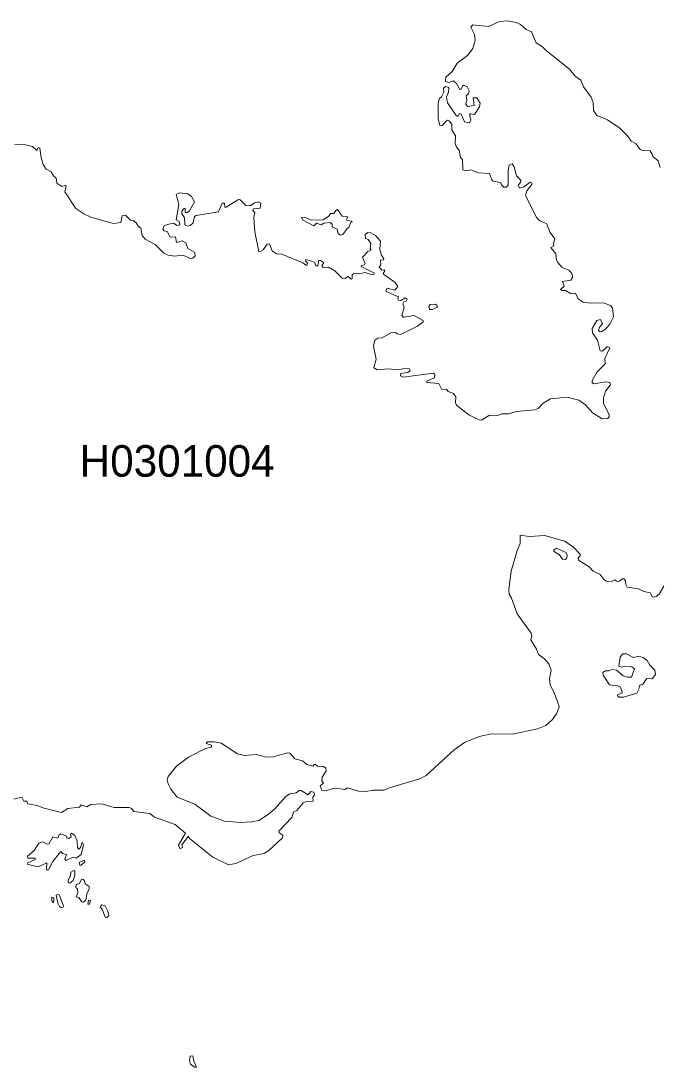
# Model space of a CAD drawing. Extents: x 369010 to 739155, y 6377141 to 6616555.
# Drawn here: x 374391 to 376411, y 6471406 to 6474718 of the extents above; entities that cross this region are included whole.
import ezdxf
from ezdxf.enums import TextEntityAlignment as Align

# ---------------------------------------------------------------- set-up
doc = ezdxf.new("R2010")
doc.units = 0
doc.header["$LTSCALE"] = 40
doc.layers.add('1', color=7, linetype='Continuous', lineweight=13)
doc.layers.add('2', color=7, linetype='Continuous')

msp = doc.modelspace()

# ---------------------------------------------------------------- linework, layer by layer
at = {"layer": '1'}
for points in [[(376007.72, 6474683.25), (375990.83, 6474690.53), (375972.3, 6474706.75), (375959.06, 6474712.71), (375932.58, 6474718.01), (375906.1, 6474716.68), (375871.01, 6474700.13), (375822.02, 6474705.76), (375815.07, 6474697.82), (375827.32, 6474675.31), (375829.3, 6474656.77), (375821.36, 6474630.95), (375804.81, 6474608.11), (375772.37, 6474584.28), (375756.48, 6474557.8), (375736.29, 6474539.59), (375735.3, 6474526.02), (375745.89, 6474523.37), (375759.46, 6474528.34), (375769.39, 6474520.4), (375780.98, 6474501.2), (375784.95, 6474502.19), (375789.91, 6474513.11), (375795.21, 6474514.11), (375803.48, 6474509.8), (375809.77, 6474497.22), (375808.12, 6474487.29), (375800.84, 6474481.34), (375802.82, 6474468.1), (375799.18, 6474454.19), (375804.81, 6474447.24), (375825.99, 6474449.89), (375822.35, 6474475.05), (375834.6, 6474475.05), (375844.86, 6474458.17), (375842.21, 6474446.25), (375826.99, 6474421.76), (375814.41, 6474423.74), (375811.1, 6474420.43), (375815.07, 6474405.2), (375811.1, 6474395.94), (375794.88, 6474398.92), (375784.62, 6474423.08), (375778.99, 6474425.4), (375774.36, 6474415.8), (375768.4, 6474418.45), (375741.92, 6474459.16), (375738.61, 6474477.36), (375744.9, 6474492.92), (375745.23, 6474504.84), (375743.57, 6474508.48), (375736.62, 6474510.13), (375728.68, 6474505.17), (375729.34, 6474492.26), (375722.06, 6474477.7), (375715.1, 6474471.08), (375711.46, 6474455.52), (375712.13, 6474407.85), (375716.76, 6474388.32), (375724.37, 6474386.67), (375739.93, 6474403.88), (375747.21, 6474402.23), (375754.83, 6474391.3), (375755.49, 6474373.76), (375766.41, 6474354.23), (375765.75, 6474330.4), (375769.72, 6474318.81), (375778.33, 6474309.21), (375782.63, 6474285.38), (375788.59, 6474279.42), (375789.91, 6474246.32), (375799.51, 6474243.67), (375817.39, 6474246.32), (375837.25, 6474237.38), (375874.32, 6474235.4), (375881.93, 6474214.88), (375886.24, 6474211.23), (375910.4, 6474206.6), (375912.39, 6474199.32), (375920, 6474192.04), (375927.94, 6474191.37), (375933.57, 6474199.32), (375933.57, 6474245.66), (375936.88, 6474261.55), (375946.15, 6474265.19), (375952.77, 6474255.92), (375959.72, 6474227.45), (375973.95, 6474214.21), (375972.3, 6474206.6), (375965.35, 6474198.32), (375969.32, 6474188.39), (375983.55, 6474192.37), (376003.41, 6474207.26), (376008.71, 6474205.94), (376008.05, 6474199.98), (375992.16, 6474180.12)], [(376414.69, 6474253.93), (376408.07, 6474274.79), (376391.19, 6474288.36), (376389.86, 6474295.97), (376382.58, 6474306.56), (376358.75, 6474307.56), (376351.8, 6474311.53), (376338.23, 6474329.07), (376322.67, 6474337.02), (376311.75, 6474353.9), (376287.25, 6474378.72), (376247.53, 6474404.54), (376213.77, 6474418.78), (376203.18, 6474434.66), (376202.51, 6474460.15), (376196.22, 6474477.03), (376172.06, 6474509.8), (376163.79, 6474529.99), (376145.58, 6474543.24), (376128.37, 6474563.76), (376053.39, 6474624), (376042.47, 6474635.92), (376022.61, 6474648.16), (376007.72, 6474683.25)], [(375186.65, 6473989.79), (375178.21, 6474012.46), (375170.6, 6474011.14), (375157.36, 6473993.43), (375150.74, 6473988.8), (375143.95, 6473988.47), (375131.04, 6474050.03), (375128.39, 6474096.21), (375131.37, 6474111.93), (375125.08, 6474117.56), (375127.4, 6474123.19), (375148.25, 6474124.84), (375150.74, 6474141.56), (375142.3, 6474145.2), (375130.71, 6474142.55), (375116.64, 6474132.79), (375103.4, 6474133.45), (375085.36, 6474151.82), (375080.07, 6474152.81), (375040.84, 6474128.81), (375036.87, 6474128.81), (375035.88, 6474140.89), (375027.93, 6474141.56), (375016.18, 6474113.92), (374945.35, 6474101.84), (374940.05, 6474098.53), (374935.75, 6474078.67), (374926.81, 6474070.22), (374918.37, 6474067.91), (374910.09, 6474073.04), (374908.44, 6474094.22), (374900.16, 6474108.62), (374900.49, 6474115.57), (374907.78, 6474123.85), (374910.42, 6474123.85), (374910.42, 6474111.6), (374915.72, 6474110.94), (374924.66, 6474116.57), (374940.71, 6474144.87), (374931.11, 6474162.41), (374919.69, 6474171.18), (374893.21, 6474174.16), (374882.45, 6474168.7), (374891.39, 6474137.42), (374882.79, 6474088.26), (374892.22, 6474083.3), (374893.87, 6474072.54), (374886.1, 6474070.56), (374874.51, 6474077.67), (374853.82, 6474073.37), (374844.22, 6474069.23), (374840.25, 6474059.3), (374844.22, 6474054.01), (374854.48, 6474051.69), (374863.92, 6474033.65), (374880.47, 6474034.97), (374883.78, 6474017.1), (374901.49, 6474022.06), (374912.74, 6474015.44), (374919.03, 6473998.06), (374941.04, 6473984.82), (374943.03, 6473974.07), (374935.08, 6473966.78), (374928.13, 6473966.45), (374903.14, 6473976.22), (374876.83, 6473973.74), (374857.13, 6473976.88), (374843.89, 6473983.17), (374816.25, 6474010.15), (374783.98, 6474027.03), (374775.04, 6474038.28), (374771.07, 6474061.62), (374762.3, 6474067.91), (374756.01, 6474079), (374746.08, 6474086.61), (374737.8, 6474087.27), (374722.08, 6474103.49), (374711.82, 6474101.5), (374707.52, 6474079.66), (374684.51, 6474076.35), (374612.02, 6474097.2), (374589.68, 6474107.63), (374564.69, 6474124.51), (374530.1, 6474176.81), (374534.73, 6474195.01), (374531.09, 6474197), (374520.17, 6474193.36), (374504.44, 6474204.78), (374502.13, 6474220.67), (374493.85, 6474227.95), (374487.23, 6474240.03), (374471.18, 6474248.64), (374461.91, 6474263.53), (374454.96, 6474285.21), (374450.65, 6474315.17), (374445.69, 6474317.49), (374441.55, 6474308.22), (374427.98, 6474320.14), (374405.31, 6474325.76), (374371.71, 6474326.42)], [(375992.16, 6474180.12), (375988.85, 6474166.38), (376023.6, 6474095.55), (376033.2, 6474085.29), (376054.39, 6474076.35), (376066.3, 6474048.54), (376081.53, 6474028.02), (376076.57, 6474014.12), (376078.55, 6474006.51), (376068.29, 6474000.55), (376084.18, 6473980.36), (376086.5, 6473960.83), (376090.47, 6473953.21), (376104.04, 6473937.99), (376125.39, 6473929.05), (376132.67, 6473922.1), (376136.97, 6473912.17), (376137.31, 6473905.88), (376131.35, 6473897.27), (376105.86, 6473892.64), (376110.82, 6473878.9), (376099.4, 6473867.81), (376104.04, 6473864.17), (376114.63, 6473865.17), (376131.02, 6473854.9), (376146.9, 6473856.23), (376154.85, 6473838.35), (376171.4, 6473827.76), (376195.23, 6473824.45), (376234.95, 6473825.78), (376257.79, 6473816.84), (376263.75, 6473809.56), (376267.06, 6473781.75), (376255.14, 6473757.92), (376241.57, 6473742.36), (376228.33, 6473734.09), (376222.37, 6473734.42), (376219.73, 6473738.06), (376222.71, 6473748.98), (376231.64, 6473759.57), (376226.02, 6473772.81), (376214.1, 6473769.5), (376199.53, 6473744.35), (376200.53, 6473730.44), (376216.75, 6473706.94), (376225.02, 6473673.84), (376231.97, 6473672.85), (376247.2, 6473687.74), (376255.48, 6473682.78), (376239.59, 6473649.02), (376240.91, 6473632.14), (376215.09, 6473606.98), (376199.2, 6473579.67), (376199.87, 6473572.06), (376204.5, 6473569.41), (376241.57, 6473576.03), (376255.48, 6473573.71), (376257.79, 6473566.43), (376241.9, 6473545.58), (376235.61, 6473524.39), (376235.61, 6473508.5), (376253.16, 6473470.77), (376252.83, 6473466.14), (376248.86, 6473459.18), (376230.98, 6473458.85), (376200.86, 6473477.39), (376178.02, 6473502.55), (376157.5, 6473517.44), (376120.42, 6473526.71), (376067.63, 6473522.08), (376043.8, 6473507.51), (376028.57, 6473490.63), (376017.98, 6473486.66), (375959.72, 6473481.36), (375934.56, 6473474.08), (375913.38, 6473474.41), (375900.14, 6473468.78), (375874.65, 6473470.44), (375849.16, 6473454.55), (375841.22, 6473455.21), (375809.44, 6473471.1), (375770.05, 6473502.21), (375767.07, 6473508.84), (375767.4, 6473528.03), (375760.45, 6473538.96), (375743.9, 6473544.58), (375738.28, 6473552.86), (375723.71, 6473551.54), (375714.11, 6473570.73), (375676.05, 6473573.71), (375676.38, 6473577.68), (375700.21, 6473588.28), (375700.87, 6473597.71), (375696.57, 6473603.17), (375601.4, 6473590.59), (375592.47, 6473594.07), (375593.46, 6473601.52), (375614.48, 6473604.99), (375623.25, 6473610.62), (375620.11, 6473617.24)], [(375620.11, 6473617.24), (375600.24, 6473616.74), (375584.85, 6473613.1), (375553.9, 6473617.07), (375518.32, 6473613.43), (375508.72, 6473620.38), (375515.67, 6473647.69), (375507.4, 6473689.07), (375511.37, 6473707.27), (375520.97, 6473713.89), (375534.21, 6473714.89), (375561.52, 6473730.94), (375577.9, 6473731.6), (375582.54, 6473727.3), (375592.8, 6473725.65), (375604.22, 6473730.61), (375646.59, 6473751.63), (375664.79, 6473765.86), (375664.13, 6473769.83), (375634.67, 6473785.72), (375605.71, 6473780.76), (375600.74, 6473780.43), (375596.44, 6473785.89), (375603.72, 6473810.55), (375600.41, 6473822.13), (375603.06, 6473828.59), (375610.34, 6473830.74), (375613.98, 6473837.53), (375607.53, 6473841.33), (375594.12, 6473833.39), (375586.67, 6473833.88), (375584.36, 6473838.35), (375586.18, 6473844.97), (375546.95, 6473861.69), (375545.96, 6473864.67), (375550.92, 6473871.62), (375574.92, 6473865.33), (375584.19, 6473877.58), (375576.25, 6473889.66), (375538.35, 6473915.97), (375537.35, 6473918.95), (375542.98, 6473927.23), (375539.34, 6473929.88), (375533.22, 6473928.88), (375525.27, 6473939.81), (375529.91, 6473945.93), (375529.57, 6473961.16), (375538.35, 6473961.49), (375540.33, 6473964.47), (375532.55, 6473976.88), (375527.26, 6473994.75), (375529.24, 6474021.07), (375513.36, 6474038.94), (375498.63, 6474047.72), (375488.7, 6474048.05), (375480.75, 6474042.42), (375481.41, 6474029.68), (375490.35, 6474025.7), (375498.63, 6474013.46), (375496.31, 6473997.73), (375499.62, 6473992.44), (375488.7, 6473988.13), (375471.81, 6473969.76), (375481.08, 6473949.9), (375479.1, 6473945.93), (375468.67, 6473944.11), (375468.34, 6473941.13), (375508.72, 6473920.28), (375509.38, 6473916.64), (375503.43, 6473914.65), (375480.75, 6473921.27), (375459.07, 6473916.97), (375444.51, 6473917.96), (375439.87, 6473914.32), (375439.21, 6473902.57), (375436.4, 6473900.91), (375426.13, 6473909.19), (375417.53, 6473902.24), (375407.6, 6473903.56), (375384.76, 6473926.73), (375364.9, 6473938.48), (375348.02, 6473937.82), (375343.38, 6473944.11), (375349.34, 6473949.9), (375348.68, 6473952.88), (375339.25, 6473959.83), (375334.28, 6473960.5), (375331.3, 6473943.12), (375325.01, 6473942.79), (375321.04, 6473951.89), (375314.42, 6473956.52), (375292.74, 6473962.48), (375291.75, 6473958.18), (375297.7, 6473950.9), (375296.71, 6473944.94), (375292.74, 6473944.94), (375283.14, 6473951.89), (375217.27, 6473979.2), (375200.55, 6473980.85), (375186.65, 6473989.79)], [(374941.7, 6472238.59), (374885.76, 6472260.6), (374865.57, 6472285.93), (374856.8, 6472302.81), (374854.15, 6472316.21), (374857.46, 6472325.81), (374883.12, 6472359.08), (374921.02, 6472387.38), (374975.63, 6472414.36), (374994, 6472419.32), (374994, 6472425.61), (374976.96, 6472431.24), (374981.26, 6472435.87), (375002.61, 6472436.04), (375024.95, 6472432.23), (375077.09, 6472397.64), (375098.77, 6472393.01), (375137, 6472396.32), (375167.95, 6472387.71), (375190.95, 6472388.7), (375234.15, 6472400.95), (375242.09, 6472400.62), (375258.15, 6472382.08), (375282.48, 6472375.79), (375296.38, 6472364.04), (375315.74, 6472359.08), (375319.72, 6472364.04), (375323.69, 6472364.04), (375329.98, 6472359.41), (375349.01, 6472357.42), (375356.62, 6472352.46), (375357.62, 6472343.85), (375345.04, 6472324.16), (375344.04, 6472312.57), (375349.01, 6472304.63), (375338.25, 6472296.52), (375343.38, 6472283.28), (375353.31, 6472280.96), (375385.92, 6472288.91), (375416.87, 6472285.26), (375424.81, 6472290.56), (375459.73, 6472279.31), (375483.4, 6472278.64), (375505.08, 6472283.28), (375541.33, 6472283.28), (375556.88, 6472290.23), (375653.87, 6472318.53), (375673.73, 6472329.45), (375762.44, 6472410.55), (375794.88, 6472433.72), (375841.22, 6472452.42), (375880.94, 6472461.03), (375947.14, 6472460.37), (376026.58, 6472476.92), (376053.06, 6472487.18), (376073.59, 6472507.04), (376087.82, 6472526.9), (376094.44, 6472548.08), (376079.21, 6472591.78), (376066.3, 6472614.95), (376063.99, 6472635.47), (376069.28, 6472662.61), (376062, 6472683.14), (376048.43, 6472698.69), (376029.56, 6472711.93), (376023.27, 6472729.81), (376004.74, 6472759.27), (376008.38, 6472770.52), (376006.06, 6472779.79), (375962.37, 6472840.7), (375944.49, 6472890.35), (375936.88, 6472903.59), (375935.22, 6472918.15), (375942.84, 6472976.41), (375962.04, 6473041.78), (375971.64, 6473063.63), (375971.97, 6473090.11), (376000.1, 6473086.47), (376049.75, 6473089.12), (376111.82, 6473071.57), (376139.62, 6473053.7), (376161.47, 6473029.54), (376161.8, 6473024.9), (376155.51, 6473017.95), (376156.5, 6473010.67), (376190.27, 6472989.65), (376202.84, 6472976.74), (376223.7, 6472966.48), (376236.61, 6472949.93), (376244.88, 6472944.3), (376260.77, 6472943.31), (376271.03, 6472948.6), (376276.66, 6472944.3), (376284.27, 6472943.97), (376294.2, 6472951.58), (376299.5, 6472951.91), (376304.8, 6472945.96), (376305.46, 6472934.04), (376310.09, 6472926.1), (376346.17, 6472920.14)], [(376346.17, 6472920.14), (376363.38, 6472911.53), (376382.91, 6472907.56), (376388.87, 6472895.64), (376393.17, 6472894.32), (376402.44, 6472895.64), (376411.05, 6472903.59), (376425.94, 6472928.41)], [(374369.06, 6472254.65), (374393.39, 6472260.6), (374400.34, 6472248.69), (374409.28, 6472247.69), (374411.76, 6472240.25), (374442.88, 6472234.29), (374460.58, 6472226.68), (374519.83, 6472212.11), (374539.53, 6472225.02), (374576.44, 6472229.32), (374581.73, 6472236.27), (374599.61, 6472230.32), (374612.02, 6472237.6), (374647.6, 6472239.92), (374685.84, 6472228), (374733.17, 6472227.67), (374740.78, 6472225.35), (374748.23, 6472215.92), (374799.04, 6472209.63), (374814.27, 6472197.71), (374879.47, 6472174.05), (374912.08, 6472147.07), (374889.74, 6472109.17), (374894.87, 6472097.42), (374902.65, 6472101.72), (374900.83, 6472109.83), (374921.35, 6472137.8), (374925.15, 6472130.52), (374998.64, 6472070.94), (375048.12, 6472046.94), (375071.13, 6472050.91), (375125.74, 6472076.56), (375160.67, 6472082.19), (375175.89, 6472092.29), (375218.92, 6472132.5), (375219.92, 6472140.45), (375208.17, 6472148.23), (375207.5, 6472152.86), (375248.55, 6472196.06), (375253.51, 6472214.1), (375264.77, 6472219.06), (375284.79, 6472242.89), (375291.75, 6472246.04), (375316.07, 6472247.86), (375315.41, 6472260.6), (375320.38, 6472266.89), (375318.72, 6472276.16), (375309.29, 6472278.31), (375300.02, 6472268.22), (375277.84, 6472281.62), (375271.72, 6472281.95), (375262.45, 6472274.84), (375242.43, 6472271.53), (375228.85, 6472261.6), (375193.27, 6472222.7), (375170.27, 6472203.34), (375144.28, 6472187.45), (375122.43, 6472182.49), (375086.19, 6472180.83), (375035.55, 6472185.13), (374992.02, 6472200.69), (374941.7, 6472238.59)]]:
    msp.add_lwpolyline(points, dxfattribs=at)
for points in [[(375403.13, 6474039.44), (375410.41, 6474041.43), (375423.32, 6474061.12), (375428.95, 6474063.94), (375433.91, 6474079.16), (375439.87, 6474081.48), (375437.55, 6474084.62), (375423.82, 6474086.11), (375421.5, 6474090.25), (375425.64, 6474098.03), (375408.09, 6474100.35), (375393.36, 6474121.2), (375387.41, 6474118.39), (375381.95, 6474108.29), (375371.19, 6474108.29), (375365.73, 6474100.35), (375347.35, 6474088.76), (375310.45, 6474086.94), (375288.27, 6474096.71), (375279.5, 6474095.38), (375282.31, 6474088.43), (375318.72, 6474069.07), (375327, 6474077.84), (375341.4, 6474072.21), (375349.67, 6474077.84), (375369.86, 6474079.66), (375376.32, 6474074.53), (375376.32, 6474065.76), (375392.04, 6474059.3), (375395.19, 6474045.07)], [(375701.86, 6473821.8), (375686.97, 6473820.15), (375682, 6473814.19), (375684.32, 6473804.92), (375692.93, 6473804.59), (375709.48, 6473812.2), (375708.15, 6473818.16)], [(376114.96, 6473013.65), (376119.6, 6473017.95), (376120.75, 6473027.71), (376115.79, 6473035.66), (376086, 6473048.57), (376076.57, 6473043.11), (376079.71, 6473037.15), (376096.09, 6473027.71), (376105.86, 6473014.47)], [(376360.74, 6472703), (376346.5, 6472707.3), (376330.61, 6472703.33), (376308.44, 6472714.25), (376295.2, 6472714.58), (376288.25, 6472703.99), (376284.27, 6472675.52), (376293.21, 6472672.21), (376302.48, 6472675.19), (376324.99, 6472673.54), (376332.93, 6472666.92), (376324.32, 6472640.44), (376310.75, 6472640.77), (376297.84, 6472645.07), (376276.66, 6472662.94), (376263.09, 6472665.26), (376252.17, 6472660.3), (376241.24, 6472660.3), (376233.63, 6472655), (376234.29, 6472647.39), (376253.82, 6472616.93), (376280.3, 6472613.62), (376287.58, 6472609.98), (376294.87, 6472595.09), (376294.53, 6472591.45), (376279.64, 6472584.5), (376279.31, 6472581.52), (376284.6, 6472577.88), (376298.51, 6472576.88), (376340.88, 6472590.12), (376347.5, 6472602.37), (376349.81, 6472615.28), (376360.07, 6472618.92), (376372.65, 6472636.46), (376389.2, 6472635.14), (376399.46, 6472648.71), (376397.48, 6472663.28), (376381.92, 6472678.17), (376373.31, 6472693.07)], [(374447.68, 6472114.96), (374432.95, 6472091.62), (374411.43, 6472073.92), (374412.75, 6472067.63), (374435.92, 6472067.63), (374435.92, 6472063.99), (374412.75, 6472053.06), (374410.27, 6472048.26), (374445.36, 6472039.99), (374473.16, 6472052.73), (374471.51, 6472032.7), (374474.49, 6472030.06), (374478.62, 6472030.39), (374492.53, 6472057.03), (374516.19, 6472087.65), (374519.83, 6472087.65), (374522.81, 6472082.85), (374535.39, 6472079.87), (374530.1, 6472064.32), (374533.74, 6472060.68), (374556.08, 6472071.27), (374565.68, 6472067.63), (374581.4, 6472079.87), (374589.18, 6472109.5), (374584.55, 6472118.77), (374579.42, 6472101.55), (374573.95, 6472095.93), (374569.98, 6472101.22), (374568.66, 6472122.57), (374561.38, 6472139.79), (374550.78, 6472147.23), (374547.64, 6472142.43), (374550.12, 6472134.99), (374543.01, 6472130.19), (374536.55, 6472130.85), (374536.22, 6472137.47), (374517.19, 6472144.75), (374511.89, 6472141.44), (374508.25, 6472131.51), (374492.2, 6472135.48), (374479.62, 6472112.81), (374474.49, 6472111.82), (374459.92, 6472119.26)], [(374593.32, 6472056.37), (374591.66, 6472061.01), (374575.78, 6472054.05), (374577.1, 6472045.28), (374581.4, 6472045.61)], [(374548.14, 6472012.35), (374540.52, 6471997.12), (374540.85, 6471990.83), (374546.15, 6471988.52), (374556.41, 6471997.12), (374562.04, 6472013.01), (374561.71, 6472026.08), (374558.73, 6472029.06), (374549.46, 6472023.11)], [(374594.64, 6471986.03), (374592.66, 6471996.13), (374589.02, 6472000.43), (374582.4, 6472001.76), (374576.77, 6471987.52), (374566.34, 6471984.71), (374564.69, 6471974.45), (374569.98, 6471970.14), (374571.31, 6471958.89), (374566.34, 6471945.82), (374574.78, 6471943.5), (374583.39, 6471929.26), (374588.68, 6471928.93), (374596.63, 6471934.89), (374599.28, 6471954.42), (374606.72, 6471970.14), (374607.39, 6471978.09)], [(374488.55, 6471933.9), (374492.2, 6471926.45), (374495.67, 6471931.91), (374495.01, 6471942.34), (374489.05, 6471944.49)], [(374511.89, 6471951.44), (374506.76, 6471953.1), (374502.79, 6471950.78), (374507.42, 6471925.29), (374513.21, 6471914.54), (374518.84, 6471911.22), (374524.8, 6471912.88), (374525.46, 6471916.52)], [(374611.03, 6471934.23), (374604.41, 6471934.4), (374603.25, 6471921.82), (374607.72, 6471921.82)], [(374666.47, 6471899.64), (374657.53, 6471916.85), (374646.61, 6471919.5), (374641.98, 6471913.87), (374649.59, 6471904.6), (374657.87, 6471880.94), (374662.5, 6471880.28), (374669.62, 6471884.91)], [(374924.33, 6471426.13), (374927.8, 6471415.21), (374940.38, 6471406.44), (374947.33, 6471406.44), (374938.39, 6471425.47), (374934.75, 6471442.19), (374926.48, 6471441.36)]]:
    msp.add_lwpolyline(points, close=True, dxfattribs=at)

# ---------------------------------------------------------------- texts
at = {"layer": '2'}
msp.add_text('H0301004', height=100, dxfattribs=at).set_placement((374885.55, 6473275.15), align=Align.CENTER)

doc.saveas('drawing.dxf')
